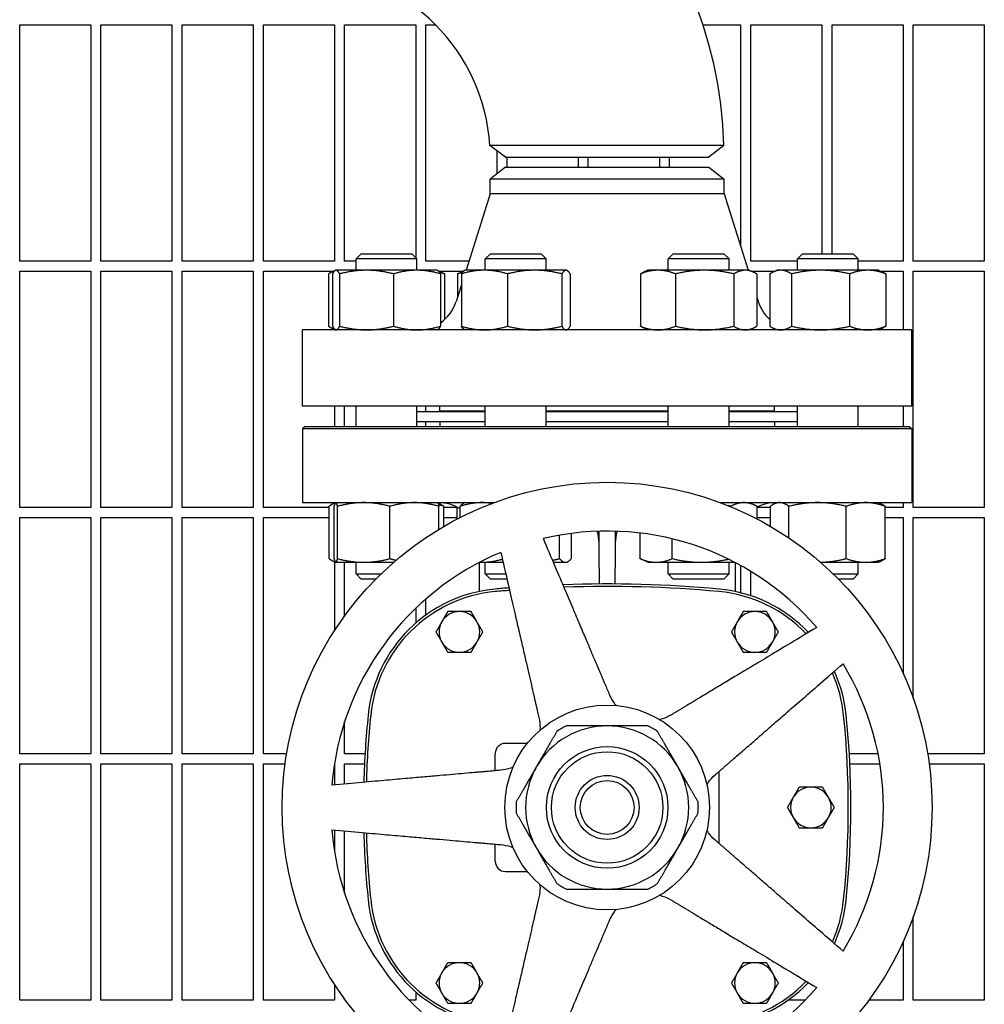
# Model space of a CAD drawing. Header units: inches. Extents: x 18 to 846, y -44 to 561.
# Tile 638 of 642: x 552 to 564, y 485 to 497. Entities that reach past the tile are written whole.
import ezdxf

# ---------------------------------------------------------------- set-up
doc = ezdxf.new("R2010")
doc.units = ezdxf.units.IN
doc.header["$LTSCALE"] = 24
doc.header["$MEASUREMENT"] = 0
doc.layers.add('Visible (ANSI)', color=7, linetype='Continuous', lineweight=30)

msp = doc.modelspace()

# ---------------------------------------------------------------- linework, layer by layer
at = {"layer": 'Visible (ANSI)'}
for p, q in [((552.07093, 494.1638), (552.07093, 497.07005)), ((552.07093, 497.07005), (552.94593, 497.07005)), ((552.94593, 497.07005), (552.94593, 494.1638)), ((553.07093, 494.1638), (553.07093, 497.07005)), ((553.07093, 497.07005), (553.94593, 497.07005)), ((553.94593, 497.07005), (553.94593, 494.1638)), ((554.07093, 494.1638), (554.07093, 497.07005)), ((554.07093, 497.07005), (554.94593, 497.07005)), ((554.94593, 497.07005), (554.94593, 494.1638)), ((555.07093, 494.1638), (555.07093, 497.07005)), ((555.07093, 497.07005), (555.94593, 497.07005)), ((555.94593, 497.07005), (555.94593, 494.1638)), ((556.07093, 494.1638), (556.07093, 497.07005)), ((556.07093, 497.07005), (556.94593, 497.07005)), ((556.94593, 497.07005), (556.94593, 494.2046)), ((557.07093, 494.1638), (557.07093, 497.07005)), ((557.07093, 497.07005), (557.191, 497.07005)), ((560.48074, 497.07005), (560.94593, 497.07005)), ((560.94593, 497.07005), (560.94593, 494.34872)), ((561.07093, 494.1638), (561.07093, 497.07005)), ((561.07093, 497.07005), (561.94593, 497.07005)), ((561.94593, 497.07005), (561.94593, 494.2513)), ((562.07093, 494.2513), (562.07093, 497.07005)), ((562.07093, 497.07005), (562.94593, 497.07005)), ((562.94593, 497.07005), (562.94593, 494.1638)), ((563.07093, 494.1638), (563.07093, 497.07005)), ((563.07093, 497.07005), (563.94593, 497.07005)), ((563.94593, 497.07005), (563.94593, 494.1638)), ((558.05043, 495.4413), (557.85854, 495.58362)), ((560.74098, 495.58368), (560.55543, 495.4413)), ((557.94593, 495.51881), (557.94593, 495.23612)), ((558.05043, 495.4413), (560.55533, 495.4413)), ((558.07093, 495.3163), (558.07093, 495.4413)), ((558.94593, 495.4413), (558.94593, 495.3163)), ((559.07093, 495.3163), (559.07093, 495.4413)), ((559.94593, 495.4413), (559.94593, 495.3163)), ((560.07093, 495.3163), (560.07093, 495.4413)), ((558.05043, 495.3163), (557.86293, 495.17243)), ((558.05043, 495.3163), (560.55543, 495.3163)), ((560.55543, 495.3163), (560.74293, 495.17243)), ((557.86293, 494.98964), (557.86293, 495.17243)), ((560.74293, 495.17243), (557.86293, 495.17243)), ((560.74293, 494.98964), (560.74293, 495.17243)), ((557.86293, 494.98964), (557.56541, 494.0503)), ((560.74293, 494.98964), (557.86293, 494.98964)), ((560.74293, 494.98964), (561.04045, 494.0503)), ((556.27422, 494.2513), (556.21172, 494.1888)), ((556.27422, 494.2513), (556.89922, 494.2513)), ((556.89922, 494.2513), (556.96172, 494.1888)), ((557.86534, 494.2513), (557.80284, 494.1888)), ((557.86534, 494.2513), (558.49034, 494.2513)), ((558.49034, 494.2513), (558.55284, 494.1888)), ((560.11552, 494.2513), (560.05302, 494.1888)), ((560.11552, 494.2513), (560.74052, 494.2513)), ((560.74052, 494.2513), (560.80302, 494.1888)), ((561.70663, 494.2513), (561.64413, 494.1888)), ((561.70663, 494.2513), (562.33163, 494.2513)), ((562.33163, 494.2513), (562.39413, 494.1888)), ((552.94593, 494.1638), (552.07093, 494.1638)), ((553.94593, 494.1638), (553.07093, 494.1638)), ((554.94593, 494.1638), (554.07093, 494.1638)), ((555.94593, 494.1638), (555.07093, 494.1638)), ((556.21172, 494.1638), (556.07093, 494.1638)), ((556.96172, 494.1888), (556.21172, 494.1888)), ((556.21172, 494.0503), (556.21172, 494.1888)), ((556.96172, 494.0503), (556.96172, 494.1888)), ((557.60136, 494.1638), (557.07093, 494.1638)), ((558.55284, 494.1888), (557.80284, 494.1888)), ((557.80284, 494.0503), (557.80284, 494.1888)), ((558.55284, 494.0503), (558.55284, 494.1888)), ((560.80302, 494.1888), (560.05302, 494.1888)), ((560.05302, 494.0503), (560.05302, 494.1888)), ((560.80302, 494.0503), (560.80302, 494.1888)), ((561.64413, 494.1638), (561.07093, 494.1638)), ((562.39413, 494.1888), (561.64413, 494.1888)), ((561.64413, 494.0503), (561.64413, 494.1888)), ((562.39413, 494.0503), (562.39413, 494.1888)), ((562.94593, 494.1638), (562.39413, 494.1638)), ((563.94593, 494.1638), (563.07093, 494.1638)), ((552.07093, 491.13255), (552.07093, 494.0388)), ((552.07093, 494.0388), (552.94593, 494.0388)), ((552.94593, 494.0388), (552.94593, 491.13255)), ((553.07093, 491.13255), (553.07093, 494.0388)), ((553.07093, 494.0388), (553.94593, 494.0388)), ((553.94593, 494.0388), (553.94593, 491.13255)), ((554.07093, 491.13255), (554.07093, 494.0388)), ((554.07093, 494.0388), (554.94593, 494.0388)), ((554.94593, 494.0388), (554.94593, 491.13255)), ((555.07093, 491.13255), (555.07093, 494.0388)), ((555.07093, 494.0388), (555.93706, 494.0388)), ((555.87229, 494.00522), (555.87229, 493.36139)), ((555.9572, 494.04819), (555.91325, 494.0277)), ((555.92304, 494.00522), (555.92304, 493.36139)), ((555.96172, 494.0503), (555.9572, 494.04819)), ((555.96621, 494.0503), (555.96172, 494.0503)), ((556.34123, 494.0503), (555.96621, 494.0503)), ((556.00939, 494.00522), (556.00939, 493.36139)), ((556.96174, 494.0503), (556.34123, 494.0503)), ((556.67307, 494.00522), (556.67307, 493.36139)), ((557.21172, 494.0503), (556.96174, 494.0503)), ((557.21172, 494.0503), (557.21625, 494.04819)), ((557.21625, 494.04819), (557.2602, 494.0277)), ((557.23638, 494.0388), (557.52818, 494.0388)), ((557.25041, 494.00522), (557.25041, 493.36139)), ((557.30116, 494.00522), (557.30116, 493.44453)), ((557.46134, 494.00522), (557.46134, 493.72171)), ((557.5465, 494.04734), (557.49822, 494.02483)), ((557.5081, 494.00522), (557.5081, 493.36139)), ((557.55284, 494.0503), (557.5465, 494.04734)), ((557.79195, 494.0503), (557.55284, 494.0503)), ((558.41067, 494.0503), (557.79195, 494.0503)), ((558.0758, 494.00522), (558.0758, 493.36139)), ((558.79656, 494.0503), (558.41067, 494.0503)), ((558.74554, 494.00522), (558.74554, 493.36139)), ((558.80284, 494.0503), (558.79656, 494.0503)), ((558.80284, 494.0503), (558.80918, 494.04734)), ((558.84758, 494.00522), (558.84758, 493.36139)), ((559.71151, 494.00522), (559.71151, 493.36139)), ((559.80302, 494.0503), (559.74839, 494.02483)), ((559.92803, 494.0503), (559.80302, 494.0503)), ((560.5028, 494.0503), (559.92803, 494.0503)), ((560.14454, 494.00522), (560.14454, 493.36139)), ((561.00279, 494.0503), (560.5028, 494.0503)), ((560.86105, 494.00522), (560.86105, 493.36139)), ((561.05302, 494.0503), (561.00279, 494.0503)), ((561.05302, 494.0503), (561.10764, 494.02483)), ((561.07768, 494.0388), (561.36947, 494.0388)), ((561.14452, 494.00522), (561.14452, 493.36139)), ((561.3047, 494.00522), (561.3047, 493.36139)), ((561.39413, 494.0503), (561.34566, 494.0277)), ((561.43912, 494.0503), (561.39413, 494.0503)), ((561.93077, 494.0503), (561.43912, 494.0503)), ((561.57355, 494.00522), (561.57355, 493.36139)), ((562.51078, 494.0503), (561.93077, 494.0503)), ((562.28798, 494.00522), (562.28798, 493.36139)), ((562.64413, 494.0503), (562.51078, 494.0503)), ((562.64413, 494.0503), (562.69261, 494.0277)), ((562.6688, 494.0388), (562.94593, 494.0388)), ((562.73357, 494.00522), (562.73357, 493.36139)), ((562.94593, 494.0388), (562.94593, 493.3163)), ((563.07093, 491.13255), (563.07093, 494.0388)), ((563.07093, 494.0388), (563.94593, 494.0388)), ((563.94593, 494.0388), (563.94593, 491.13255)), ((557.5081, 493.86935), (557.44348, 493.66533)), ((561.14452, 493.72171), (561.16238, 493.66533)), ((563.05293, 493.3163), (555.55293, 493.3163)), ((555.55293, 492.3763), (555.55293, 493.3163)), ((555.9572, 493.31841), (555.91325, 493.33891)), ((555.94593, 493.32367), (555.94593, 493.3163)), ((555.96172, 493.3163), (555.9572, 493.31841)), ((557.21172, 493.3163), (557.21625, 493.31841)), ((557.55284, 493.3163), (557.5465, 493.31926)), ((558.80284, 493.3163), (558.80918, 493.31926)), ((559.80302, 493.3163), (559.74839, 493.34177)), ((561.05302, 493.3163), (561.10764, 493.34177)), ((561.39413, 493.3163), (561.34566, 493.33891)), ((562.64413, 493.3163), (562.69261, 493.33891)), ((563.05293, 492.3763), (563.05293, 493.3163)), ((563.05293, 492.3763), (555.55293, 492.3763)), ((555.94593, 492.3763), (555.94593, 492.1288)), ((556.07093, 492.1288), (556.07093, 492.3763)), ((556.21172, 492.1288), (556.21172, 492.3763)), ((556.96172, 492.1288), (556.96172, 492.3763)), ((556.96172, 492.3113), (557.80284, 492.3113)), ((557.07093, 492.3113), (557.07093, 492.3763)), ((557.24293, 492.3163), (557.24293, 492.3763)), ((557.80284, 492.3163), (557.24293, 492.3163)), ((557.36293, 492.3163), (557.36293, 492.3113)), ((557.80284, 492.1288), (557.80284, 492.3763)), ((558.55284, 492.1288), (558.55284, 492.3763)), ((560.05302, 492.3163), (558.55284, 492.3163)), ((558.55284, 492.3113), (560.05302, 492.3113)), ((560.05302, 492.1288), (560.05302, 492.3763)), ((560.80302, 492.1288), (560.80302, 492.3763)), ((561.36293, 492.3163), (560.80302, 492.3163)), ((560.80302, 492.3113), (561.64413, 492.3113)), ((561.24293, 492.3163), (561.24293, 492.3113)), ((561.36293, 492.3163), (561.36293, 492.3763)), ((561.64413, 492.1288), (561.64413, 492.3763)), ((562.39413, 492.1288), (562.39413, 492.3763)), ((562.94593, 492.3763), (562.94593, 492.1288)), ((556.96172, 492.1913), (557.80284, 492.1913)), ((557.07093, 492.1288), (557.07093, 492.1913)), ((557.24293, 492.1913), (557.24293, 492.1288)), ((558.55284, 492.1913), (560.05302, 492.1913)), ((560.80302, 492.1913), (561.64413, 492.1913)), ((561.36293, 492.1913), (561.36293, 492.1288)), ((555.58418, 492.1288), (555.55293, 492.09755)), ((563.05293, 492.09755), (555.55293, 492.09755)), ((555.55293, 492.09755), (555.55293, 491.1913)), ((555.58418, 492.1288), (563.02168, 492.1288)), ((563.02168, 492.1288), (563.05293, 492.09755)), ((563.05293, 492.09755), (563.05293, 491.1913)), ((555.55293, 491.1913), (557.91099, 491.1913)), ((555.96063, 491.19079), (555.92813, 491.17564)), ((555.94593, 491.1913), (555.94593, 491.18394)), ((555.96172, 491.1913), (555.96063, 491.19079)), ((557.21172, 491.1913), (557.21281, 491.19079)), ((557.21281, 491.19079), (557.24532, 491.17564)), ((557.55284, 491.1913), (557.53976, 491.1852)), ((560.69487, 491.1913), (563.05293, 491.1913)), ((561.05302, 491.1913), (561.12712, 491.15675)), ((561.39413, 491.1913), (561.36054, 491.17564)), ((562.64413, 491.1913), (562.67773, 491.17564)), ((562.94593, 491.1913), (562.94593, 491.13255)), ((552.94593, 491.13255), (552.07093, 491.13255)), ((553.94593, 491.13255), (553.07093, 491.13255)), ((554.94593, 491.13255), (554.07093, 491.13255)), ((555.87983, 491.13255), (555.07093, 491.13255)), ((555.87983, 490.50239), (555.87983, 491.14622)), ((555.94154, 490.50239), (555.94154, 491.14622)), ((555.98408, 490.50239), (555.98408, 491.14622)), ((556.62927, 490.50239), (556.62927, 491.14622)), ((557.23191, 490.86342), (557.23191, 491.14622)), ((557.29362, 490.90001), (557.29362, 491.14622)), ((557.45741, 491.13255), (557.29362, 491.13255)), ((557.45741, 490.99011), (557.45741, 491.13563)), ((557.49297, 491.00838), (557.49297, 491.14622)), ((560.82508, 491.14036), (560.82508, 491.14622)), ((561.14845, 490.99011), (561.14845, 491.14622)), ((561.31224, 491.13255), (561.14845, 491.13255)), ((561.31224, 490.90001), (561.31224, 491.14622)), ((561.5398, 490.75739), (561.5398, 491.14622)), ((562.2467, 490.50239), (562.2467, 491.14622)), ((562.72603, 490.50239), (562.72603, 491.14622)), ((562.94593, 491.13255), (562.72603, 491.13255)), ((563.94593, 491.13255), (563.07093, 491.13255)), ((552.07093, 488.1013), (552.07093, 491.00755)), ((552.07093, 491.00755), (552.94593, 491.00755)), ((552.94593, 491.00755), (552.94593, 488.1013)), ((553.07093, 488.1013), (553.07093, 491.00755)), ((553.07093, 491.00755), (553.94593, 491.00755)), ((553.94593, 491.00755), (553.94593, 488.1013)), ((554.07093, 488.1013), (554.07093, 491.00755)), ((554.07093, 491.00755), (554.94593, 491.00755)), ((554.94593, 491.00755), (554.94593, 488.1013)), ((555.07093, 488.1013), (555.07093, 491.00755)), ((555.07093, 491.00755), (555.87983, 491.00755)), ((557.29362, 491.00755), (557.45741, 491.00755)), ((561.14845, 491.00755), (561.31224, 491.00755)), ((562.72603, 491.00755), (562.94593, 491.00755)), ((562.94593, 491.00755), (562.94593, 489.09313)), ((563.07093, 488.78375), (563.07093, 491.00755)), ((563.07093, 491.00755), (563.94593, 491.00755)), ((563.94593, 491.00755), (563.94593, 488.1013)), ((558.86271, 490.50239), (558.86271, 490.81268)), ((559.20293, 490.3863), (559.20293, 490.83983)), ((559.40293, 490.83983), (559.40293, 490.3863)), ((559.70759, 490.50239), (559.70759, 490.81714)), ((558.71735, 490.50239), (558.71735, 490.7905)), ((560.10465, 490.50239), (560.10465, 490.74543)), ((555.96063, 490.45781), (555.92813, 490.47297)), ((555.94593, 490.46467), (555.94593, 489.61629)), ((555.96172, 490.4573), (555.96063, 490.45781)), ((555.96172, 490.4573), (555.96281, 490.4573)), ((555.96281, 490.4573), (556.30668, 490.4573)), ((556.07093, 489.79803), (556.07093, 490.4573)), ((556.21172, 490.3138), (556.21172, 490.4573)), ((556.30668, 490.4573), (556.67543, 490.4573)), ((557.72813, 490.45461), (557.72813, 490.0984)), ((557.7333, 490.4573), (557.76272, 490.4573)), ((557.76272, 490.4573), (558.02174, 490.4573)), ((557.80284, 490.3138), (557.80284, 490.4573)), ((558.64183, 490.4573), (558.79003, 490.4573)), ((558.79003, 490.4573), (558.80284, 490.4573)), ((558.80284, 490.4573), (558.81592, 490.4634)), ((559.80302, 490.4573), (559.72891, 490.49186)), ((559.80302, 490.4573), (559.90612, 490.4573)), ((559.90612, 490.4573), (560.46487, 490.4573)), ((560.05302, 490.3138), (560.05302, 490.4573)), ((560.46487, 490.4573), (560.87256, 490.4573)), ((560.80302, 490.3138), (560.80302, 490.4573)), ((560.87773, 490.45461), (560.87773, 490.0984)), ((561.93043, 490.4573), (562.48636, 490.4573)), ((562.39413, 490.3138), (562.39413, 490.4573)), ((562.48636, 490.4573), (562.64413, 490.4573)), ((562.64413, 490.4573), (562.67773, 490.47297)), ((559.20293, 490.3863), (559.20293, 490.19097)), ((559.40293, 490.19097), (559.40293, 490.3863)), ((560.94593, 490.41797), (560.94593, 490.08264)), ((561.07093, 490.04602), (561.07093, 490.34547)), ((556.21172, 490.3138), (556.51927, 490.3138)), ((556.27422, 490.2513), (556.21172, 490.3138)), ((556.45619, 490.2513), (556.27422, 490.2513)), ((557.80284, 490.3138), (558.05487, 490.3138)), ((557.86534, 490.2513), (557.80284, 490.3138)), ((558.0693, 490.2513), (557.86534, 490.2513)), ((560.05302, 490.3138), (560.80302, 490.3138)), ((560.11552, 490.2513), (560.05302, 490.3138)), ((560.74052, 490.2513), (560.11552, 490.2513)), ((560.74052, 490.2513), (560.80302, 490.3138)), ((562.08659, 490.3138), (562.39413, 490.3138)), ((562.33163, 490.2513), (562.14966, 490.2513)), ((562.33163, 490.2513), (562.39413, 490.3138)), ((557.07093, 489.80819), (557.07093, 490.0061)), ((556.94593, 489.89172), (556.94593, 489.70899)), ((556.07093, 488.1013), (556.07093, 488.49685)), ((558.31946, 488.2287), (558.04998, 488.2287)), ((552.94593, 488.1013), (552.07093, 488.1013)), ((553.94593, 488.1013), (553.07093, 488.1013)), ((554.94593, 488.1013), (554.07093, 488.1013)), ((555.35775, 488.1013), (555.07093, 488.1013)), ((556.32236, 488.1013), (556.07093, 488.1013)), ((557.92498, 487.89282), (557.92498, 488.1037)), ((562.63825, 488.1013), (562.2835, 488.1013)), ((563.94593, 488.1013), (563.2481, 488.1013)), ((552.07093, 485.07005), (552.07093, 487.9763)), ((552.07093, 487.9763), (552.94593, 487.9763)), ((552.94593, 487.9763), (552.94593, 485.07005)), ((553.07093, 485.07005), (553.07093, 487.9763)), ((553.07093, 487.9763), (553.94593, 487.9763)), ((553.94593, 487.9763), (553.94593, 485.07005)), ((554.07093, 485.07005), (554.07093, 487.9763)), ((554.07093, 487.9763), (554.94593, 487.9763)), ((554.94593, 487.9763), (554.94593, 485.07005)), ((555.07093, 485.07005), (555.07093, 487.9763)), ((555.07093, 487.9763), (555.33887, 487.9763)), ((555.94528, 487.9763), (555.94593, 487.9763)), ((555.94593, 487.9763), (555.94593, 487.71968)), ((556.07093, 487.73061), (556.07093, 487.9763)), ((556.07093, 487.9763), (556.31569, 487.9763)), ((562.29017, 487.9763), (562.66057, 487.9763)), ((563.26699, 487.9763), (563.94593, 487.9763)), ((563.94593, 487.9763), (563.94593, 485.07005)), ((560.68088, 486.99859), (560.68088, 487.88402)), ((555.94593, 487.16293), (555.94593, 486.90227)), ((556.07093, 486.38576), (556.07093, 487.15199)), ((557.92498, 486.7789), (557.92498, 486.98978)), ((558.04998, 486.6539), (558.31946, 486.6539)), ((563.07093, 485.07005), (563.07093, 486.09885)), ((562.94593, 485.78947), (562.94593, 485.07005)), ((555.94593, 485.26632), (555.94593, 485.07005)), ((556.94593, 485.17361), (556.94593, 485.07005)), ((552.94593, 485.07005), (552.07093, 485.07005)), ((553.94593, 485.07005), (553.07093, 485.07005)), ((554.94593, 485.07005), (554.07093, 485.07005)), ((555.94593, 485.07005), (555.07093, 485.07005)), ((556.07093, 485.07005), (556.07093, 485.08457)), ((556.08157, 485.07005), (556.07093, 485.07005)), ((556.94593, 485.07005), (556.8663, 485.07005)), ((557.07093, 485.07005), (557.07093, 485.07442)), ((557.07701, 485.07005), (557.07093, 485.07005)), ((561.73956, 485.07005), (561.52885, 485.07005)), ((562.94593, 485.07005), (562.52429, 485.07005)), ((563.94593, 485.07005), (563.07093, 485.07005))]:
    msp.add_line(p, q, dxfattribs=at)
for radius in [4, 1.25984, 0.74803, 0.68553, 0.3937, 0.3312]:
    msp.add_circle((559.30293, 487.4413), radius, dxfattribs=at)
for centre, radius, start, end in [((555.55293, 495.4413), 5.19, 1.571968, 88.428032), ((555.55293, 495.4413), 2.31, 3.532272, 86.467728), ((556.96681, 493.8163), 0.5, 304.554106, 342.425284), ((561.63904, 493.8163), 0.5, 197.574716, 228.033818), ((557.22813, 490.6913), 0.5, 58.01587, 90), ((561.37773, 490.6913), 0.5, 90, 117.294411), ((559.30293, 487.4413), 3.4, 40.64927, 103.35073), ((559.30293, 487.4413), 3.4, 112.64927, 175.35073), ((558.08408, 488.40308), 1.73228, 95.255296, 174.182161), ((558.08408, 488.40308), 1.70103, 95.255296, 174.182161), ((559.30293, 475.15193), 15.03937, 94.60919, 95.255296), ((559.30293, 475.15193), 15.00812, 94.591592, 95.255296), ((559.30293, 475.15193), 15.03937, 84.744704, 92.072997), ((559.30293, 475.15193), 15.00812, 84.744704, 92.027369), ((560.52177, 488.40308), 1.70103, 43.674999, 84.744707), ((560.52177, 488.40308), 1.73228, 43.442646, 84.744707), ((557.48403, 489.60075), 0.25, 90, 150), ((557.48403, 489.60075), 0.25, 30, 90), ((561.12183, 489.60075), 0.25, 90, 150), ((561.12183, 489.60075), 0.25, 30, 90), ((557.48403, 489.60075), 0.25, 150, 210), ((557.48403, 489.60075), 0.25, 330, 30), ((561.12183, 489.60075), 0.25, 150, 210), ((561.12183, 489.60075), 0.25, 330, 30), ((557.48403, 489.60075), 0.25, 210, 270), ((557.48403, 489.60075), 0.25, 270, 330), ((561.12183, 489.60075), 0.25, 210, 270), ((561.12183, 489.60075), 0.25, 270, 330), ((560.52177, 488.40308), 1.73228, 5.817836, 24.357428), ((559.30293, 487.4413), 3.4, 328.64927, 31.35073), ((560.52177, 488.40308), 1.70103, 5.817836, 24.042525), ((567.5234, 487.4413), 11.22047, 174.182163, 178.416919), ((567.5234, 487.4413), 11.18922, 174.182163, 178.398452), ((551.08246, 487.4413), 11.18922, 354.182164, 5.817836), ((551.08246, 487.4413), 11.22047, 354.182164, 5.817836), ((559.30293, 487.4413), 1.00394, 90, 150), ((559.30293, 487.4413), 1.12205, 116.525352, 123.474648), ((559.30293, 487.4413), 1.00394, 30, 90), ((559.30293, 487.4413), 1.12205, 56.525352, 63.474648), ((558.04998, 488.1037), 0.125, 90, 180), ((559.30293, 487.4413), 1.00394, 150, 210), ((559.30293, 487.4413), 1.00394, 330, 30), ((561.8108, 487.4413), 0.25, 90, 150), ((561.8108, 487.4413), 0.25, 30, 90), ((561.8108, 487.4413), 0.25, 150, 210), ((561.8108, 487.4413), 0.25, 330, 30), ((559.30293, 487.4413), 1.12205, 176.525352, 183.474648), ((559.30293, 487.4413), 1.12205, 356.525352, 3.474648), ((561.8108, 487.4413), 0.25, 210, 270), ((561.8108, 487.4413), 0.25, 270, 330), ((559.30293, 487.4413), 3.4, 184.64927, 247.35073), ((567.5234, 487.4413), 11.22047, 181.583081, 185.817836), ((567.5234, 487.4413), 11.18922, 181.601548, 185.817836), ((559.30293, 487.4413), 1.00394, 210, 270), ((559.30293, 487.4413), 1.00394, 270, 330), ((558.04998, 486.7789), 0.125, 180, 270), ((559.30293, 487.4413), 1.12205, 236.525352, 243.474648), ((559.30293, 487.4413), 1.12205, 296.525352, 303.474648), ((558.08408, 486.47952), 1.73228, 185.817836, 264.744707), ((558.08408, 486.47952), 1.70103, 185.817836, 264.744707), ((560.52177, 486.47952), 1.70103, 335.957475, 354.182165), ((560.52177, 486.47952), 1.73228, 335.642572, 354.182165), ((557.48403, 485.28185), 0.25, 90, 150), ((557.48403, 485.28185), 0.25, 30, 90), ((561.12183, 485.28185), 0.25, 90, 150), ((561.12183, 485.28185), 0.25, 30, 90), ((557.48403, 485.28185), 0.25, 150, 210), ((557.48403, 485.28185), 0.25, 330, 30), ((561.12183, 485.28185), 0.25, 150, 210), ((561.12183, 485.28185), 0.25, 330, 30), ((560.52177, 486.47952), 1.70103, 275.255296, 316.325001), ((560.52177, 486.47952), 1.73228, 275.255296, 316.557354), ((557.48403, 485.28185), 0.25, 210, 270), ((557.48403, 485.28185), 0.25, 270, 330), ((559.30293, 487.4413), 3.4, 256.64927, 319.35073), ((561.12183, 485.28185), 0.25, 210, 270), ((561.12183, 485.28185), 0.25, 270, 330)]:
    msp.add_arc(centre, radius, start, end, dxfattribs=at)
for points, knots in [([(560.74086, 495.58368), (560.7409, 495.58368), (560.73602, 495.58368), (560.69538, 495.58368), (560.61604, 495.58368), (560.37461, 495.58368), (560.21193, 495.58368), (559.83611, 495.58369), (559.62325, 495.58369), (559.18862, 495.58369), (558.96711, 495.58369), (558.56111, 495.58368), (558.3769, 495.58367), (558.08315, 495.58365), (557.97392, 495.58364), (557.87718, 495.58363), (557.85854, 495.58362), (557.85854, 495.58362)], [0, 0, 0, 0, 0.1436733, 0.1436733, 0.59274122, 0.59274122, 1.04590561, 1.04590561, 1.49882494, 1.49882494, 1.95396487, 1.95396487, 2.40917784, 2.40917784, 2.86492266, 2.86492266, 3.14159265, 3.14159265, 3.14159265, 3.14159265]), ([(559.41466, 488.69618), (559.40704, 488.70525), (559.39983, 488.71446), (559.36984, 488.75537), (559.34889, 488.79157), (559.33246, 488.83026)], [2.317982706, 2.317982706, 2.317982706, 2.317982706, 2.405578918, 2.405578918, 2.704734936, 2.704734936, 2.704734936, 2.704734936]), ([(558.46262, 488.54764), (558.47208, 488.50668), (558.47641, 488.46508), (558.47619, 488.41435), (558.47577, 488.40266), (558.47494, 488.39085)], [0.50338205, 0.50338205, 0.50338205, 0.50338205, 0.802538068, 0.802538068, 0.89013428, 0.89013428, 0.89013428, 0.89013428]), ([(560.09545, 488.58236), (560.05942, 488.56071), (560.02119, 488.54374), (559.97288, 488.52826), (559.96163, 488.52505), (559.95014, 488.52219)], [0.50338205, 0.50338205, 0.50338205, 0.50338205, 0.802538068, 0.802538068, 0.89013428, 0.89013428, 0.89013428, 0.89013428]), ([(558.14399, 487.93534), (558.13301, 487.9309), (558.12203, 487.92689), (558.07385, 487.91101), (558.03295, 487.90227), (557.99107, 487.8986)], [2.317982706, 2.317982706, 2.317982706, 2.317982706, 2.405578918, 2.405578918, 2.704734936, 2.704734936, 2.704734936, 2.704734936]), ([(560.53091, 487.72282), (560.53719, 487.73287), (560.54372, 487.74257), (560.57336, 487.78374), (560.60131, 487.81485), (560.63304, 487.84243)], [2.317982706, 2.317982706, 2.317982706, 2.317982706, 2.405578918, 2.405578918, 2.704734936, 2.704734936, 2.704734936, 2.704734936]), ([(560.63304, 487.04018), (560.60131, 487.06775), (560.57336, 487.09887), (560.54372, 487.14003), (560.53719, 487.14974), (560.53091, 487.15978)], [0.50338205, 0.50338205, 0.50338205, 0.50338205, 0.802538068, 0.802538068, 0.89013428, 0.89013428, 0.89013428, 0.89013428]), ([(557.99107, 486.984), (558.03295, 486.98034), (558.07385, 486.9716), (558.12203, 486.95572), (558.13301, 486.9517), (558.14399, 486.94727)], [0.50338205, 0.50338205, 0.50338205, 0.50338205, 0.802538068, 0.802538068, 0.89013428, 0.89013428, 0.89013428, 0.89013428]), ([(558.47494, 486.49176), (558.47577, 486.47994), (558.47619, 486.46825), (558.47641, 486.41753), (558.47208, 486.37592), (558.46262, 486.33497)], [2.317982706, 2.317982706, 2.317982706, 2.317982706, 2.405578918, 2.405578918, 2.704734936, 2.704734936, 2.704734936, 2.704734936]), ([(559.95014, 486.36041), (559.96163, 486.35755), (559.97288, 486.35434), (560.02119, 486.33887), (560.05942, 486.3219), (560.09545, 486.30025)], [2.317982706, 2.317982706, 2.317982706, 2.317982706, 2.405578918, 2.405578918, 2.704734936, 2.704734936, 2.704734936, 2.704734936]), ([(559.33246, 486.05234), (559.34889, 486.09103), (559.36984, 486.12723), (559.39983, 486.16815), (559.40704, 486.17735), (559.41466, 486.18642)], [0.50338205, 0.50338205, 0.50338205, 0.50338205, 0.802538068, 0.802538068, 0.89013428, 0.89013428, 0.89013428, 0.89013428])]:
    msp.add_open_spline(points, degree=3, knots=knots, dxfattribs=at)
for points, weights in [([(555.94705, 494.04089), (555.91176, 494.02992), (555.87229, 494.00522)], [1.01886350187, 1.02044778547, 1]), ([(555.96621, 494.0503), (555.94618, 494.0503), (555.92304, 494.00522)], [1, 1.0379548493, 1]), ([(556.00939, 494.00522), (555.98625, 494.0503), (555.96621, 494.0503)], [1, 1.0379548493, 1]), ([(556.34123, 494.0503), (556.18722, 494.0503), (556.00939, 494.00522)], [1, 1.0379548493, 1]), ([(556.67307, 494.00522), (556.49524, 494.0503), (556.34123, 494.0503)], [1, 1.0379548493, 1]), ([(556.96174, 494.0503), (556.82777, 494.0503), (556.67307, 494.00522)], [1, 1.0379548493, 1]), ([(557.25041, 494.00522), (557.09571, 494.0503), (556.96174, 494.0503)], [1, 1.0379548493, 1]), ([(557.21625, 494.04819), (557.23216, 494.04077), (557.25041, 494.00522)], [1.01292606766, 1.02969372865, 1]), ([(557.30116, 494.00522), (557.26867, 494.01749), (557.23821, 494.02629)], [1, 1.01005189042, 1.01477953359]), ([(557.2602, 494.0277), (557.27997, 494.01848), (557.30116, 494.00522)], [1.01551577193, 1.01087228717, 1]), ([(557.52251, 494.02629), (557.49291, 494.01749), (557.46134, 494.00522)], [1.01477953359, 1.01005189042, 1]), ([(557.46134, 494.00522), (557.48033, 494.01649), (557.49822, 494.02483)], [1, 1.00922838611, 1.0139691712]), ([(557.79195, 494.0503), (557.66021, 494.0503), (557.5081, 494.00522)], [1, 1.0379548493, 1]), ([(557.5081, 494.00522), (557.52858, 494.03899), (557.5465, 494.04734)], [1, 1.02816340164, 1.01453097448]), ([(558.0758, 494.00522), (557.92368, 494.0503), (557.79195, 494.0503)], [1, 1.0379548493, 1]), ([(558.41067, 494.0503), (558.25526, 494.0503), (558.0758, 494.00522)], [1, 1.0379548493, 1]), ([(558.74554, 494.00522), (558.56608, 494.0503), (558.41067, 494.0503)], [1, 1.0379548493, 1]), ([(558.79656, 494.0503), (558.77288, 494.0503), (558.74554, 494.00522)], [1, 1.0379548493, 1]), ([(558.84758, 494.00522), (558.82024, 494.0503), (558.79656, 494.0503)], [1, 1.0379548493, 1]), ([(559.92803, 494.0503), (559.82754, 494.0503), (559.71151, 494.00522)], [1, 1.0379548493, 1]), ([(559.71151, 494.00522), (559.73051, 494.01649), (559.74839, 494.02483)], [1, 1.00922838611, 1.0139691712]), ([(560.14454, 494.00522), (560.02851, 494.0503), (559.92803, 494.0503)], [1, 1.0379548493, 1]), ([(560.5028, 494.0503), (560.33653, 494.0503), (560.14454, 494.00522)], [1, 1.0379548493, 1]), ([(560.86105, 494.00522), (560.66906, 494.0503), (560.5028, 494.0503)], [1, 1.0379548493, 1]), ([(561.00279, 494.0503), (560.937, 494.0503), (560.86105, 494.00522)], [1, 1.0379548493, 1]), ([(561.14452, 494.00522), (561.06857, 494.0503), (561.00279, 494.0503)], [1, 1.0379548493, 1]), ([(561.43912, 494.0503), (561.37674, 494.0503), (561.3047, 494.00522)], [1, 1.0379548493, 1]), ([(561.57355, 494.00522), (561.50151, 494.0503), (561.43912, 494.0503)], [1, 1.0379548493, 1]), ([(561.93077, 494.0503), (561.76498, 494.0503), (561.57355, 494.00522)], [1, 1.0379548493, 1]), ([(562.28798, 494.00522), (562.09655, 494.0503), (561.93077, 494.0503)], [1, 1.0379548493, 1]), ([(562.51078, 494.0503), (562.40738, 494.0503), (562.28798, 494.00522)], [1, 1.0379548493, 1]), ([(562.73357, 494.00522), (562.61418, 494.0503), (562.51078, 494.0503)], [1, 1.0379548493, 1]), ([(562.69261, 494.0277), (562.71238, 494.01848), (562.73357, 494.00522)], [1.01551577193, 1.01087228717, 1]), ([(555.87229, 493.36139), (555.91176, 493.33668), (555.94705, 493.32572)], [1, 1.02044778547, 1.01886350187]), ([(555.92304, 493.36139), (555.94618, 493.3163), (555.96621, 493.3163)], [1, 1.0379548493, 1]), ([(555.96621, 493.3163), (555.98625, 493.3163), (556.00939, 493.36139)], [1, 1.0379548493, 1]), ([(556.00939, 493.36139), (556.18722, 493.3163), (556.34123, 493.3163)], [1, 1.0379548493, 1]), ([(556.34123, 493.3163), (556.49524, 493.3163), (556.67307, 493.36139)], [1, 1.0379548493, 1]), ([(556.67307, 493.36139), (556.82777, 493.3163), (556.96174, 493.3163)], [1, 1.0379548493, 1]), ([(556.96174, 493.3163), (557.09571, 493.3163), (557.25041, 493.36139)], [1, 1.0379548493, 1]), ([(557.25041, 493.36139), (557.23216, 493.32583), (557.21625, 493.31841)], [1, 1.02969372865, 1.01292606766]), ([(557.5081, 493.36139), (557.66021, 493.3163), (557.79195, 493.3163)], [1, 1.0379548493, 1]), ([(557.5465, 493.31926), (557.52858, 493.32761), (557.5081, 493.36139)], [1.01453097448, 1.02816340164, 1]), ([(557.79195, 493.3163), (557.92368, 493.3163), (558.0758, 493.36139)], [1, 1.0379548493, 1]), ([(558.0758, 493.36139), (558.25526, 493.3163), (558.41067, 493.3163)], [1, 1.0379548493, 1]), ([(558.41067, 493.3163), (558.56608, 493.3163), (558.74554, 493.36139)], [1, 1.0379548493, 1]), ([(558.74554, 493.36139), (558.77288, 493.3163), (558.79656, 493.3163)], [1, 1.0379548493, 1]), ([(558.79656, 493.3163), (558.82024, 493.3163), (558.84758, 493.36139)], [1, 1.0379548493, 1]), ([(559.71151, 493.36139), (559.82754, 493.3163), (559.92803, 493.3163)], [1, 1.0379548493, 1]), ([(559.74839, 493.34177), (559.73051, 493.35011), (559.71151, 493.36139)], [1.0139691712, 1.00922838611, 1]), ([(559.92803, 493.3163), (560.02851, 493.3163), (560.14454, 493.36139)], [1, 1.0379548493, 1]), ([(560.14454, 493.36139), (560.33653, 493.3163), (560.5028, 493.3163)], [1, 1.0379548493, 1]), ([(560.5028, 493.3163), (560.66906, 493.3163), (560.86105, 493.36139)], [1, 1.0379548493, 1]), ([(560.86105, 493.36139), (560.937, 493.3163), (561.00279, 493.3163)], [1, 1.0379548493, 1]), ([(561.00279, 493.3163), (561.06857, 493.3163), (561.14452, 493.36139)], [1, 1.0379548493, 1]), ([(561.3047, 493.36139), (561.37674, 493.3163), (561.43912, 493.3163)], [1, 1.0379548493, 1]), ([(561.43912, 493.3163), (561.50151, 493.3163), (561.57355, 493.36139)], [1, 1.0379548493, 1]), ([(561.57355, 493.36139), (561.76498, 493.3163), (561.93077, 493.3163)], [1, 1.0379548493, 1]), ([(561.93077, 493.3163), (562.09655, 493.3163), (562.28798, 493.36139)], [1, 1.0379548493, 1]), ([(562.28798, 493.36139), (562.40738, 493.3163), (562.51078, 493.3163)], [1, 1.0379548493, 1]), ([(562.51078, 493.3163), (562.61418, 493.3163), (562.73357, 493.36139)], [1, 1.0379548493, 1]), ([(562.73357, 493.36139), (562.71238, 493.34813), (562.69261, 493.33891)], [1, 1.01087228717, 1.01551577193]), ([(555.95573, 491.18597), (555.92016, 491.17604), (555.87983, 491.14622)], [1.01719870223, 1.02478737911, 1]), ([(555.96281, 491.1913), (555.95294, 491.1913), (555.94154, 491.14622)], [1, 1.0379548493, 1]), ([(555.98408, 491.14622), (555.97268, 491.1913), (555.96281, 491.1913)], [1, 1.0379548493, 1]), ([(556.30668, 491.1913), (556.15696, 491.1913), (555.98408, 491.14622)], [1, 1.0379548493, 1]), ([(556.62927, 491.14622), (556.4564, 491.1913), (556.30668, 491.1913)], [1, 1.0379548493, 1]), ([(556.93059, 491.1913), (556.79075, 491.1913), (556.62927, 491.14622)], [1, 1.0379548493, 1]), ([(557.23191, 491.14622), (557.07043, 491.1913), (556.93059, 491.1913)], [1, 1.0379548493, 1]), ([(557.21281, 491.19079), (557.22168, 491.18666), (557.23191, 491.14622)], [1.00722433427, 1.03391206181, 1]), ([(557.76272, 491.1913), (557.63753, 491.1913), (557.49297, 491.14622)], [1, 1.0379548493, 1]), ([(557.49297, 491.14622), (557.5178, 491.17496), (557.53976, 491.1852)], [1, 1.02387317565, 1.01771443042]), ([(557.88488, 491.18151), (557.82279, 491.1913), (557.76272, 491.1913)], [1.01891139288, 1.01785799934, 1]), ([(560.98677, 491.1913), (560.91173, 491.1913), (560.82508, 491.14622)], [1, 1.0379548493, 1]), ([(561.14845, 491.14622), (561.0618, 491.1913), (560.98677, 491.1913)], [1, 1.0379548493, 1]), ([(561.42602, 491.1913), (561.37321, 491.1913), (561.31224, 491.14622)], [1, 1.0379548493, 1]), ([(561.5398, 491.14622), (561.47882, 491.1913), (561.42602, 491.1913)], [1, 1.0379548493, 1]), ([(561.89325, 491.1913), (561.72921, 491.1913), (561.5398, 491.14622)], [1, 1.0379548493, 1]), ([(562.2467, 491.14622), (562.05728, 491.1913), (561.89325, 491.1913)], [1, 1.0379548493, 1]), ([(562.48636, 491.1913), (562.37513, 491.1913), (562.2467, 491.14622)], [1, 1.0379548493, 1]), ([(562.72603, 491.14622), (562.59759, 491.1913), (562.48636, 491.1913)], [1, 1.0379548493, 1]), ([(557.29362, 491.14622), (557.25867, 491.15849), (557.2259, 491.16729)], [1, 1.01005189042, 1.01477953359]), ([(557.24532, 491.17564), (557.26837, 491.16489), (557.29362, 491.14622)], [1.01829454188, 1.01537751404, 1]), ([(560.82508, 491.14622), (560.80873, 491.15004), (560.79272, 491.15351)], [1, 1.00310820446, 1.00570733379]), ([(562.67773, 491.17564), (562.70078, 491.16489), (562.72603, 491.14622)], [1.01829454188, 1.01537751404, 1]), ([(559.33246, 488.83026), (559.09615, 489.38697), (558.51783, 490.74942)], [2.0263127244, 1.58117079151, 1]), ([(557.99363, 490.57909), (558.32658, 489.13692), (558.46262, 488.54764)], [1, 1.58117079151, 2.0263127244]), ([(555.87983, 490.50239), (555.92016, 490.47257), (555.95573, 490.46264)], [1, 1.02478737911, 1.01719870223]), ([(555.94154, 490.50239), (555.95294, 490.4573), (555.96281, 490.4573)], [1, 1.0379548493, 1]), ([(555.96281, 490.4573), (555.97268, 490.4573), (555.98408, 490.50239)], [1, 1.0379548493, 1]), ([(555.98408, 490.50239), (556.15696, 490.4573), (556.30668, 490.4573)], [1, 1.0379548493, 1]), ([(556.30668, 490.4573), (556.4564, 490.4573), (556.62927, 490.50239)], [1, 1.0379548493, 1]), ([(556.62927, 490.50239), (556.66851, 490.49143), (556.70552, 490.48325)], [1, 1.00896507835, 1.01369498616]), ([(557.73433, 490.45784), (557.74854, 490.4573), (557.76272, 490.4573)], [1.00740787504, 1.00415985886, 1]), ([(557.76272, 490.4573), (557.87986, 490.4573), (558.01272, 490.4964)], [1, 1.03542686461, 1.00471921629]), ([(558.6308, 490.48327), (558.67281, 490.49145), (558.71735, 490.50239)], [1.01368358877, 1.00895428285, 1]), ([(558.71735, 490.50239), (558.7563, 490.4573), (558.79003, 490.4573)], [1, 1.0379548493, 1]), ([(558.79003, 490.4573), (558.82376, 490.4573), (558.86271, 490.50239)], [1, 1.0379548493, 1]), ([(559.72891, 490.49186), (559.71842, 490.49675), (559.70759, 490.50239)], [1.00807367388, 1.00459253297, 1]), ([(559.70759, 490.50239), (559.81398, 490.4573), (559.90612, 490.4573)], [1, 1.0379548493, 1]), ([(559.90612, 490.4573), (559.99826, 490.4573), (560.10465, 490.50239)], [1, 1.0379548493, 1]), ([(560.10465, 490.50239), (560.29769, 490.4573), (560.46487, 490.4573)], [1, 1.0379548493, 1]), ([(560.46487, 490.4573), (560.62025, 490.4573), (560.79617, 490.49584)], [1, 1.03518207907, 1.00514041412]), ([(561.92983, 490.45782), (562.07703, 490.462), (562.2467, 490.50239)], [1.00729929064, 1.03386436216, 1]), ([(562.2467, 490.50239), (562.37513, 490.4573), (562.48636, 490.4573)], [1, 1.0379548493, 1]), ([(562.48636, 490.4573), (562.59759, 490.4573), (562.72603, 490.50239)], [1, 1.0379548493, 1]), ([(562.72603, 490.50239), (562.70078, 490.48372), (562.67773, 490.47297)], [1, 1.01537751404, 1.01829454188]), ([(557.33969, 489.85075), (557.30102, 489.78376), (557.26752, 489.72575)], [1.01001874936, 1.04314139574, 1]), ([(557.48403, 489.85075), (557.41704, 489.85075), (557.33969, 489.85075)], [1, 1.04314139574, 1.01001874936]), ([(557.62837, 489.85075), (557.55102, 489.85075), (557.48403, 489.85075)], [1.01001874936, 1.04314139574, 1]), ([(557.70054, 489.72575), (557.66704, 489.78376), (557.62837, 489.85075)], [1, 1.04314139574, 1.01001874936]), ([(560.97749, 489.85075), (560.93881, 489.78376), (560.90532, 489.72575)], [1.01001874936, 1.04314139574, 1]), ([(561.12183, 489.85075), (561.05484, 489.85075), (560.97749, 489.85075)], [1, 1.04314139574, 1.01001874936]), ([(561.26616, 489.85075), (561.18881, 489.85075), (561.12183, 489.85075)], [1.01001874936, 1.04314139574, 1]), ([(561.33833, 489.72575), (561.30484, 489.78376), (561.26616, 489.85075)], [1, 1.04314139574, 1.01001874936]), ([(557.26752, 489.72575), (557.23403, 489.66774), (557.19536, 489.60075)], [1, 1.04314139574, 1.01001874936]), ([(557.77271, 489.60075), (557.73403, 489.66774), (557.70054, 489.72575)], [1.01001874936, 1.04314139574, 1]), ([(560.90532, 489.72575), (560.87183, 489.66774), (560.83315, 489.60075)], [1, 1.04314139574, 1.01001874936]), ([(561.4105, 489.60075), (561.37183, 489.66774), (561.33833, 489.72575)], [1.01001874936, 1.04314139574, 1]), ([(561.88255, 489.65615), (560.61385, 488.89384), (560.09545, 488.58236)], [1, 1.58117079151, 2.0263127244]), ([(557.19536, 489.60075), (557.23403, 489.53376), (557.26752, 489.47575)], [1.01001874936, 1.04314139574, 1]), ([(557.70054, 489.47575), (557.73403, 489.53376), (557.77271, 489.60075)], [1, 1.04314139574, 1.01001874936]), ([(560.83315, 489.60075), (560.87183, 489.53376), (560.90532, 489.47575)], [1.01001874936, 1.04314139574, 1]), ([(561.33833, 489.47575), (561.37183, 489.53376), (561.4105, 489.60075)], [1, 1.04314139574, 1.01001874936]), ([(557.26752, 489.47575), (557.30102, 489.41774), (557.33969, 489.35075)], [1, 1.04314139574, 1.01001874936]), ([(557.62837, 489.35075), (557.66704, 489.41774), (557.70054, 489.47575)], [1.01001874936, 1.04314139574, 1]), ([(560.90532, 489.47575), (560.93881, 489.41774), (560.97749, 489.35075)], [1, 1.04314139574, 1.01001874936]), ([(561.26616, 489.35075), (561.30484, 489.41774), (561.33833, 489.47575)], [1.01001874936, 1.04314139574, 1]), ([(557.33969, 489.35075), (557.41704, 489.35075), (557.48403, 489.35075)], [1.01001874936, 1.04314139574, 1]), ([(557.48403, 489.35075), (557.55102, 489.35075), (557.62837, 489.35075)], [1, 1.04314139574, 1.01001874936]), ([(560.97749, 489.35075), (561.05484, 489.35075), (561.12183, 489.35075)], [1.01001874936, 1.04314139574, 1]), ([(561.12183, 489.35075), (561.18881, 489.35075), (561.26616, 489.35075)], [1, 1.04314139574, 1.01001874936]), ([(560.63304, 487.84243), (561.08947, 488.2392), (562.20652, 489.21024)], [2.0263127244, 1.58117079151, 1]), ([(559.30293, 488.44524), (559.0663, 488.44524), (558.80183, 488.44524)], [1, 1.03775343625, 1.0171026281]), ([(559.80403, 488.44524), (559.53956, 488.44524), (559.30293, 488.44524)], [1.0171026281, 1.03775343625, 1]), ([(558.68404, 488.37724), (558.55181, 488.1482), (558.43349, 487.94327)], [1.0171026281, 1.03775343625, 1]), ([(560.17236, 487.94327), (560.05405, 488.1482), (559.92181, 488.37724)], [1, 1.03775343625, 1.0171026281]), ([(558.43349, 487.94327), (558.31518, 487.73834), (558.18294, 487.50931)], [1, 1.03775343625, 1.0171026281]), ([(560.42291, 487.50931), (560.29068, 487.73834), (560.17236, 487.94327)], [1.0171026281, 1.03775343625, 1]), ([(557.99107, 487.8986), (557.38859, 487.84589), (555.91412, 487.71689)], [2.03628035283, 1.58894872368, 1.0049190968]), ([(561.66647, 487.6913), (561.62779, 487.62431), (561.5943, 487.5663)], [1.01001874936, 1.04314139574, 1]), ([(561.8108, 487.6913), (561.74382, 487.6913), (561.66647, 487.6913)], [1, 1.04314139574, 1.01001874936]), ([(561.95514, 487.6913), (561.87779, 487.6913), (561.8108, 487.6913)], [1.01001874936, 1.04314139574, 1]), ([(562.02731, 487.5663), (561.99382, 487.62431), (561.95514, 487.6913)], [1, 1.04314139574, 1.01001874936]), ([(561.5943, 487.5663), (561.5608, 487.50829), (561.52213, 487.4413)], [1, 1.04314139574, 1.01001874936]), ([(562.09948, 487.4413), (562.0608, 487.50829), (562.02731, 487.5663)], [1.01001874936, 1.04314139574, 1]), ([(561.52213, 487.4413), (561.5608, 487.37431), (561.5943, 487.3163)], [1.01001874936, 1.04314139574, 1]), ([(562.02731, 487.3163), (562.0608, 487.37431), (562.09948, 487.4413)], [1, 1.04314139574, 1.01001874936]), ([(558.18294, 487.3733), (558.31518, 487.14426), (558.43349, 486.93933)], [1.0171026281, 1.03775343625, 1]), ([(560.17236, 486.93933), (560.29068, 487.14426), (560.42291, 487.3733)], [1, 1.03775343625, 1.0171026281]), ([(561.5943, 487.3163), (561.62779, 487.25829), (561.66647, 487.1913)], [1, 1.04314139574, 1.01001874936]), ([(561.95514, 487.1913), (561.99382, 487.25829), (562.02731, 487.3163)], [1.01001874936, 1.04314139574, 1]), ([(561.66647, 487.1913), (561.74382, 487.1913), (561.8108, 487.1913)], [1.01001874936, 1.04314139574, 1]), ([(561.8108, 487.1913), (561.87779, 487.1913), (561.95514, 487.1913)], [1, 1.04314139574, 1.01001874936]), ([(555.91412, 487.16571), (557.38859, 487.03671), (557.99107, 486.984)], [1.0049190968, 1.58894872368, 2.03628035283]), ([(558.43349, 486.93933), (558.55181, 486.73441), (558.68404, 486.50537)], [1, 1.03775343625, 1.0171026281]), ([(559.92181, 486.50537), (560.05405, 486.73441), (560.17236, 486.93933)], [1.0171026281, 1.03775343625, 1]), ([(562.20652, 485.67237), (561.08947, 486.6434), (560.63304, 487.04018)], [1, 1.58117079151, 2.0263127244]), ([(558.46262, 486.33497), (558.32658, 485.74568), (557.99363, 484.30351)], [2.0263127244, 1.58117079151, 1]), ([(558.80183, 486.43737), (559.0663, 486.43737), (559.30293, 486.43737)], [1.0171026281, 1.03775343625, 1]), ([(559.30293, 486.43737), (559.53956, 486.43737), (559.80403, 486.43737)], [1, 1.03775343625, 1.0171026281]), ([(560.09545, 486.30025), (560.61385, 485.98876), (561.88255, 485.22645)], [2.0263127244, 1.58117079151, 1]), ([(558.51783, 484.13319), (559.09615, 485.49563), (559.33246, 486.05234)], [1, 1.58117079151, 2.0263127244]), ([(557.33969, 485.53185), (557.30102, 485.46487), (557.26752, 485.40685)], [1.01001874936, 1.04314139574, 1]), ([(557.48403, 485.53185), (557.41704, 485.53185), (557.33969, 485.53185)], [1, 1.04314139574, 1.01001874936]), ([(557.62837, 485.53185), (557.55102, 485.53185), (557.48403, 485.53185)], [1.01001874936, 1.04314139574, 1]), ([(557.70054, 485.40685), (557.66704, 485.46487), (557.62837, 485.53185)], [1, 1.04314139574, 1.01001874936]), ([(560.97749, 485.53185), (560.93881, 485.46487), (560.90532, 485.40685)], [1.01001874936, 1.04314139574, 1]), ([(561.12183, 485.53185), (561.05484, 485.53185), (560.97749, 485.53185)], [1, 1.04314139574, 1.01001874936]), ([(561.26616, 485.53185), (561.18881, 485.53185), (561.12183, 485.53185)], [1.01001874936, 1.04314139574, 1]), ([(561.33833, 485.40685), (561.30484, 485.46487), (561.26616, 485.53185)], [1, 1.04314139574, 1.01001874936]), ([(557.26752, 485.40685), (557.23403, 485.34884), (557.19536, 485.28185)], [1, 1.04314139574, 1.01001874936]), ([(557.77271, 485.28185), (557.73403, 485.34884), (557.70054, 485.40685)], [1.01001874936, 1.04314139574, 1]), ([(560.90532, 485.40685), (560.87183, 485.34884), (560.83315, 485.28185)], [1, 1.04314139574, 1.01001874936]), ([(561.4105, 485.28185), (561.37183, 485.34884), (561.33833, 485.40685)], [1.01001874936, 1.04314139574, 1]), ([(557.19536, 485.28185), (557.23403, 485.21487), (557.26752, 485.15685)], [1.01001874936, 1.04314139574, 1]), ([(557.70054, 485.15685), (557.73403, 485.21487), (557.77271, 485.28185)], [1, 1.04314139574, 1.01001874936]), ([(560.83315, 485.28185), (560.87183, 485.21487), (560.90532, 485.15685)], [1.01001874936, 1.04314139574, 1]), ([(561.33833, 485.15685), (561.37183, 485.21487), (561.4105, 485.28185)], [1, 1.04314139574, 1.01001874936]), ([(557.26752, 485.15685), (557.30102, 485.09884), (557.33969, 485.03185)], [1, 1.04314139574, 1.01001874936]), ([(557.62837, 485.03185), (557.66704, 485.09884), (557.70054, 485.15685)], [1.01001874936, 1.04314139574, 1]), ([(560.90532, 485.15685), (560.93881, 485.09884), (560.97749, 485.03185)], [1, 1.04314139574, 1.01001874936]), ([(561.26616, 485.03185), (561.30484, 485.09884), (561.33833, 485.15685)], [1.01001874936, 1.04314139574, 1]), ([(557.33969, 485.03185), (557.41704, 485.03185), (557.48403, 485.03185)], [1.01001874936, 1.04314139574, 1]), ([(557.48403, 485.03185), (557.55102, 485.03185), (557.62837, 485.03185)], [1, 1.04314139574, 1.01001874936]), ([(560.97749, 485.03185), (561.05484, 485.03185), (561.12183, 485.03185)], [1.01001874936, 1.04314139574, 1]), ([(561.12183, 485.03185), (561.18881, 485.03185), (561.26616, 485.03185)], [1, 1.04314139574, 1.01001874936])]:
    msp.add_rational_spline(points, weights, degree=2, dxfattribs=at)
for points in [[(559.20293, 490.6913), (559.20293, 490.73954), (559.19552, 490.79024), (559.18052, 490.83908)], [(559.42534, 490.83908), (559.41034, 490.79024), (559.40293, 490.73954), (559.40293, 490.6913)]]:
    msp.add_open_spline(points, degree=3, dxfattribs=at)

doc.saveas('drawing.dxf')
